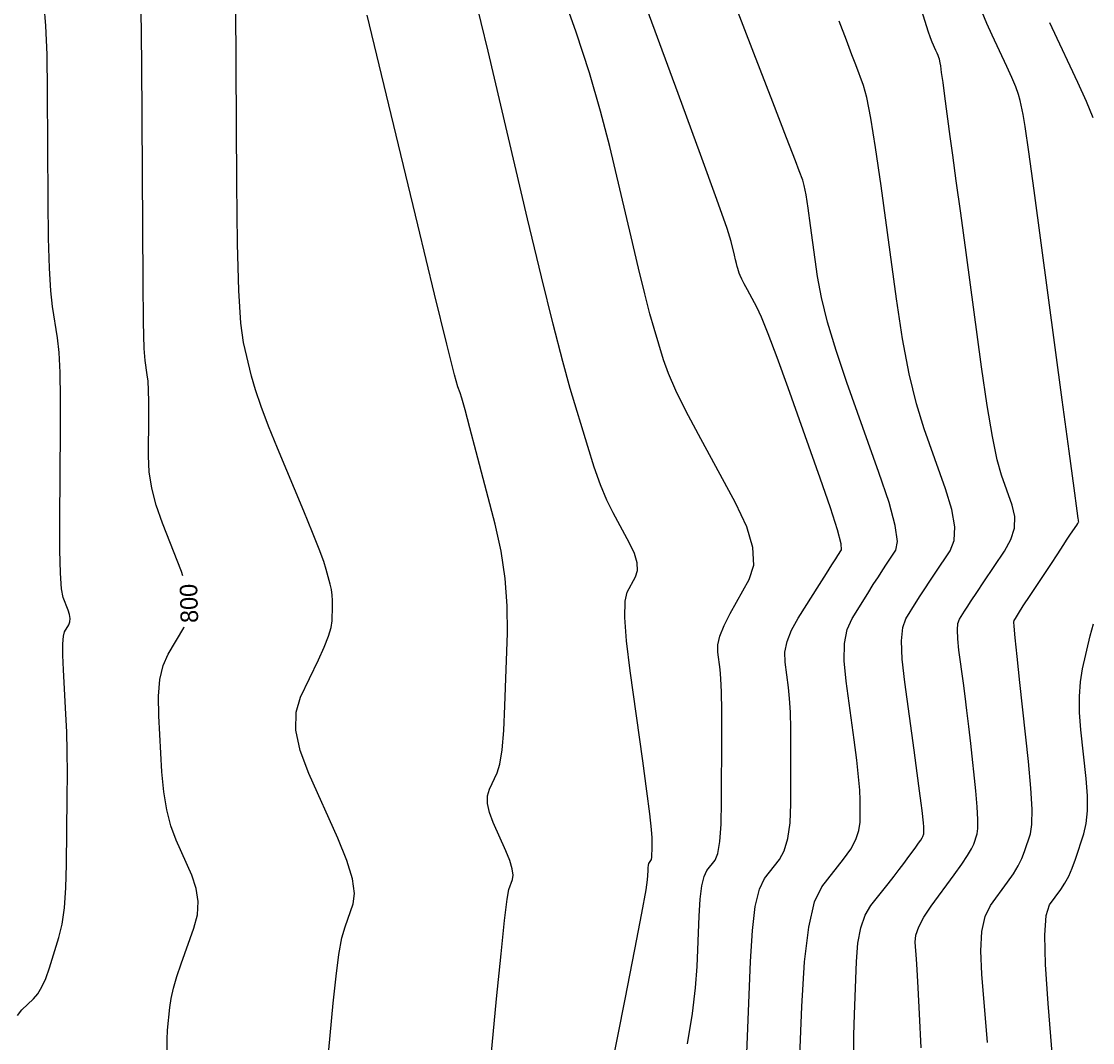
# Model space of a CAD drawing. Extents: x 2082232 to 2083549, y 592624 to 593832.
# Drawn here: x 2082485.39 to 2082528.23, y 593085.62 to 593126.44 of the extents above; entities that cross this region are included whole.
import ezdxf

# ---------------------------------------------------------------- set-up
doc = ezdxf.new("R2010")
doc.units = 0
doc.layers.add('DT_X_Contour_Major', color=7, linetype='Continuous')
doc.layers.add('DT_X_Contour_Minor', color=7, linetype='Continuous')

msp = doc.modelspace()

# ---------------------------------------------------------------- linework, layer by layer
at = {"layer": 'DT_X_Contour_Major'}
for points in [[(2082514.401, 593085.2), (2082514.547, 593088.861), (2082514.622, 593090.098), (2082514.741, 593091.063), (2082514.902, 593091.756), (2082515.105, 593092.177), (2082515.704, 593092.938), (2082515.901, 593093.291), (2082516.043, 593093.781), (2082516.129, 593094.409), (2082516.159, 593095.173), (2082516.167, 593097.393), (2082516.163, 593098.169), (2082516.145, 593098.832), (2082516.114, 593099.381), (2082516.069, 593099.817), (2082515.931, 593100.829), (2082515.926, 593101.224), (2082516.012, 593101.65), (2082516.19, 593102.106), (2082516.46, 593102.592), (2082517.303, 593103.931), (2082517.586, 593104.38), (2082517.804, 593104.725), (2082517.957, 593104.964), (2082518.045, 593105.099), (2082518.193, 593105.317), (2082518.181, 593105.558), (2082518.034, 593106.117), (2082517.753, 593106.994), (2082517.338, 593108.188), (2082516.051, 593111.797), (2082515.611, 593113.013), (2082515.256, 593113.956), (2082514.987, 593114.626), (2082514.802, 593115.023), (2082514.424, 593115.715), (2082514.298, 593115.951), (2082514.201, 593116.14), (2082514.135, 593116.281), (2082514.099, 593116.374), (2082514.043, 593116.561), (2082514.019, 593116.647), (2082513.988, 593116.766), (2082513.95, 593116.918), (2082513.906, 593117.103), (2082513.78, 593117.641), (2082513.612, 593118.162), (2082513.202, 593119.321), (2082512.551, 593121.12), (2082511.658, 593123.558), (2082508.955, 593130.91)], [(2082491.846, 593104.276), (2082491.79, 593104.451), (2082491.029, 593106.392), (2082490.78, 593107.104), (2082490.603, 593107.787), (2082490.499, 593108.44), (2082490.468, 593109.062), (2082490.481, 593110.683), (2082490.481, 593111.241), (2082490.471, 593111.701), (2082490.452, 593112.06), (2082490.423, 593112.321), (2082490.333, 593112.884), (2082490.302, 593113.375), (2082490.276, 593114.428), (2082490.254, 593116.041), (2082490.238, 593118.216), (2082490.202, 593124.762), (2082490.181, 593126.939)], [(2082528.252, 593122.591), (2082527.982, 593123.241), (2082527.635, 593124.004), (2082526.608, 593126.189), (2082526.515, 593126.391)], [(2082491.22, 593085.333), (2082491.216, 593085.748), (2082491.237, 593086.114), (2082491.323, 593087.023), (2082491.376, 593087.388), (2082491.468, 593087.801), (2082491.6, 593088.262), (2082491.773, 593088.772), (2082492.286, 593090.195), (2082492.425, 593090.728), (2082492.457, 593091.259), (2082492.382, 593091.788), (2082492.201, 593092.316), (2082491.575, 593093.72), (2082491.363, 593094.286), (2082491.199, 593094.929), (2082491.081, 593095.65), (2082491.01, 593096.45), (2082490.883, 593098.684), (2082490.871, 593099.467), (2082490.929, 593100.139), (2082491.059, 593100.701), (2082491.259, 593101.151), (2082491.889, 593102.206), (2082491.902, 593102.24)], [(2082526.832, 593082.563), (2082526.453, 593087.192), (2082526.35, 593088.74), (2082526.325, 593089.912), (2082526.377, 593090.707), (2082526.508, 593091.126), (2082526.96, 593091.742), (2082527.124, 593091.992), (2082527.277, 593092.277), (2082527.418, 593092.599), (2082527.548, 593092.957), (2082527.879, 593093.962), (2082527.978, 593094.382), (2082528.026, 593094.891), (2082528.024, 593095.488), (2082527.971, 593096.174), (2082527.762, 593098.12), (2082527.708, 593098.82), (2082527.702, 593099.461), (2082527.743, 593100.044), (2082527.832, 593100.568), (2082528.135, 593101.887), (2082528.267, 593102.369)]]:
    msp.add_lwpolyline(points, dxfattribs=at)
at = {"layer": 'DT_X_Contour_Minor'}
for points in [[(2082516.386, 593081.784), (2082516.596, 593087.066), (2082516.705, 593088.851), (2082516.877, 593090.244), (2082517.11, 593091.245), (2082517.405, 593091.855), (2082518.274, 593092.957), (2082518.559, 593093.36), (2082518.764, 593093.742), (2082518.886, 593094.102), (2082518.928, 593094.441), (2082518.931, 593095.316), (2082518.917, 593095.713), (2082518.873, 593096.247), (2082518.799, 593096.919), (2082518.694, 593097.729), (2082518.375, 593100.071), (2082518.3, 593100.887), (2082518.314, 593101.576), (2082518.416, 593102.14), (2082518.608, 593102.578), (2082519.237, 593103.577), (2082519.461, 593103.931), (2082519.662, 593104.244), (2082519.838, 593104.515), (2082519.991, 593104.744), (2082520.366, 593105.302), (2082520.429, 593105.653), (2082520.337, 593106.289), (2082520.089, 593107.21), (2082519.686, 593108.417), (2082518.404, 593112.013), (2082517.97, 593113.289), (2082517.63, 593114.419), (2082517.384, 593115.404), (2082517.233, 593116.243), (2082516.954, 593118.288), (2082516.855, 593118.977), (2082516.77, 593119.508), (2082516.698, 593119.883), (2082516.638, 593120.101), (2082516.496, 593120.474), (2082516.343, 593120.872), (2082515.99, 593121.788), (2082515.438, 593123.222), (2082514.686, 593125.172), (2082512.415, 593131.064)], [(2082508.345, 593081.381), (2082509.533, 593087.366), (2082509.924, 593089.347), (2082510.204, 593090.801), (2082510.375, 593091.728), (2082510.435, 593092.128), (2082510.45, 593092.492), (2082510.457, 593092.615), (2082510.469, 593092.711), (2082510.485, 593092.78), (2082510.505, 593092.822), (2082510.565, 593092.898), (2082510.584, 593092.945), (2082510.599, 593093.032), (2082510.607, 593093.158), (2082510.611, 593093.322), (2082510.612, 593093.813), (2082510.59, 593094.142), (2082510.52, 593094.764), (2082510.403, 593095.676), (2082510.239, 593096.88), (2082509.739, 593100.478), (2082509.591, 593101.687), (2082509.521, 593102.616), (2082509.53, 593103.264), (2082509.617, 593103.631), (2082509.954, 593104.235), (2082510.034, 593104.49), (2082510.021, 593104.801), (2082509.914, 593105.169), (2082509.714, 593105.593), (2082509.055, 593106.8), (2082508.806, 593107.304), (2082508.554, 593107.914), (2082508.298, 593108.629), (2082508.038, 593109.449), (2082507.34, 593111.775), (2082507.037, 593112.853), (2082506.652, 593114.341), (2082506.183, 593116.24), (2082505.633, 593118.549), (2082504.053, 593125.255), (2082503.497, 593127.559)], [(2082512.028, 593085.568), (2082512.225, 593086.785), (2082512.355, 593087.817), (2082512.418, 593088.664), (2082512.498, 593090.677), (2082512.54, 593091.357), (2082512.605, 593091.887), (2082512.693, 593092.268), (2082512.805, 593092.5), (2082513.135, 593092.918), (2082513.243, 593093.182), (2082513.322, 593093.661), (2082513.37, 593094.356), (2082513.389, 593095.265), (2082513.398, 593097.977), (2082513.396, 593098.9), (2082513.385, 593099.633), (2082513.364, 593100.177), (2082513.332, 593100.532), (2082513.236, 593101.227), (2082513.24, 593101.519), (2082513.324, 593101.873), (2082513.489, 593102.291), (2082513.735, 593102.772), (2082514.497, 593104.137), (2082514.677, 593104.712), (2082514.646, 593105.415), (2082514.405, 593106.245), (2082513.953, 593107.203), (2082512.466, 593109.927), (2082511.961, 593110.879), (2082511.559, 593111.694), (2082511.262, 593112.372), (2082511.069, 593112.912), (2082510.692, 593114.168), (2082510.528, 593114.75), (2082510.32, 593115.554), (2082510.067, 593116.579), (2082509.769, 593117.826), (2082508.917, 593121.448), (2082508.554, 593122.86), (2082508.107, 593124.382), (2082507.575, 593126.012), (2082506.958, 593127.751)], [(2082485.228, 593086.703), (2082485.411, 593086.933), (2082485.877, 593087.371), (2082486.047, 593087.572), (2082486.21, 593087.846), (2082486.364, 593088.192), (2082486.51, 593088.612), (2082486.888, 593089.827), (2082487.013, 593090.352), (2082487.106, 593091.013), (2082487.166, 593091.811), (2082487.193, 593092.747), (2082487.222, 593095.424), (2082487.226, 593096.385), (2082487.219, 593097.26), (2082487.2, 593098.05), (2082487.168, 593098.755), (2082487.068, 593100.519), (2082487.043, 593101.111), (2082487.042, 593101.563), (2082487.067, 593101.876), (2082487.116, 593102.049), (2082487.281, 593102.325), (2082487.326, 593102.439), (2082487.336, 593102.575), (2082487.313, 593102.733), (2082487.255, 593102.913), (2082487.056, 593103.421), (2082486.992, 593103.757), (2082486.949, 593104.385), (2082486.928, 593105.305), (2082486.928, 593106.516), (2082486.957, 593110.136), (2082486.957, 593111.383), (2082486.936, 593112.408), (2082486.893, 593113.212), (2082486.828, 593113.794), (2082486.627, 593115.05), (2082486.56, 593115.668), (2082486.51, 593116.577), (2082486.476, 593117.779), (2082486.458, 593119.272), (2082486.434, 593123.645), (2082486.413, 593125.122), (2082486.37, 593126.272), (2082486.303, 593127.097)], [(2082497.558, 593084.036), (2082497.859, 593087.199), (2082497.973, 593088.28), (2082498.089, 593089.149), (2082498.209, 593089.807), (2082498.33, 593090.255), (2082498.659, 593091.166), (2082498.712, 593091.586), (2082498.627, 593092.164), (2082498.402, 593092.899), (2082498.039, 593093.792), (2082496.884, 593096.382), (2082496.538, 593097.301), (2082496.368, 593098.117), (2082496.372, 593098.829), (2082496.552, 593099.437), (2082497.266, 593100.921), (2082497.501, 593101.435), (2082497.671, 593101.866), (2082497.776, 593102.214), (2082497.815, 593102.477), (2082497.835, 593103.069), (2082497.834, 593103.29), (2082497.818, 593103.511), (2082497.785, 593103.732), (2082497.735, 593103.953), (2082497.582, 593104.541), (2082497.483, 593104.851), (2082497.299, 593105.343), (2082497.031, 593106.015), (2082496.679, 593106.868), (2082495.626, 593109.383), (2082495.266, 593110.27), (2082494.974, 593111.047), (2082494.75, 593111.714), (2082494.596, 593112.269), (2082494.274, 593113.604), (2082494.166, 593114.375), (2082494.085, 593115.69), (2082494.03, 593117.548), (2082494.002, 593119.949), (2082493.963, 593127.075)], [(2082503.879, 593081.959), (2082504.394, 593087.376), (2082504.57, 593089.172), (2082504.71, 593090.498), (2082504.817, 593091.353), (2082504.888, 593091.738), (2082505.032, 593092.137), (2082505.055, 593092.321), (2082505.018, 593092.574), (2082504.919, 593092.896), (2082504.76, 593093.287), (2082504.254, 593094.421), (2082504.103, 593094.824), (2082504.028, 593095.181), (2082504.03, 593095.493), (2082504.109, 593095.759), (2082504.422, 593096.409), (2082504.529, 593096.759), (2082504.616, 593097.32), (2082504.682, 593098.094), (2082504.729, 593099.081), (2082504.826, 593101.993), (2082504.822, 593103.084), (2082504.739, 593104.174), (2082504.576, 593105.262), (2082504.334, 593106.348), (2082503.581, 593109.243), (2082503.329, 593110.204), (2082503.138, 593110.916), (2082503.009, 593111.38), (2082502.94, 593111.595), (2082502.839, 593111.838), (2082502.711, 593112.31), (2082502.402, 593113.546), (2082501.914, 593115.546), (2082501.245, 593118.309), (2082499.221, 593126.696)], [(2082521.369, 593085.409), (2082521.308, 593086.768), (2082521.257, 593087.812), (2082521.219, 593088.541), (2082521.192, 593088.954), (2082521.136, 593089.636), (2082521.161, 593089.918), (2082521.276, 593090.253), (2082521.482, 593090.64), (2082521.779, 593091.08), (2082522.692, 593092.323), (2082522.998, 593092.75), (2082523.23, 593093.098), (2082523.39, 593093.368), (2082523.477, 593093.559), (2082523.61, 593093.963), (2082523.644, 593094.185), (2082523.647, 593094.546), (2082523.618, 593095.047), (2082523.558, 593095.687), (2082523.355, 593097.58), (2082523.28, 593098.263), (2082523.207, 593098.893), (2082523.136, 593099.469), (2082523.067, 593099.992), (2082522.887, 593101.315), (2082522.838, 593101.764), (2082522.824, 593102.12), (2082522.846, 593102.381), (2082522.904, 593102.548), (2082523.106, 593102.87), (2082523.211, 593103.033), (2082523.376, 593103.282), (2082523.599, 593103.616), (2082523.882, 593104.036), (2082524.713, 593105.27), (2082524.966, 593105.732), (2082525.101, 593106.191), (2082525.116, 593106.648), (2082525.014, 593107.102), (2082524.583, 593108.311), (2082524.412, 593108.922), (2082524.224, 593109.847), (2082524.017, 593111.086), (2082523.793, 593112.64), (2082523.17, 593117.202), (2082522.956, 593118.775), (2082522.779, 593120.072), (2082522.641, 593121.094), (2082522.54, 593121.84), (2082522.323, 593123.462), (2082522.25, 593124.001), (2082522.194, 593124.402), (2082522.156, 593124.664), (2082522.136, 593124.788), (2082522.105, 593124.933), (2082522.087, 593124.996), (2082522.058, 593125.076), (2082522.018, 593125.172), (2082521.967, 593125.286), (2082521.814, 593125.61), (2082521.745, 593125.783), (2082521.652, 593126.057), (2082521.534, 593126.434), (2082521.393, 593126.912)], [(2082524.023, 593085.621), (2082523.799, 593088.355), (2082523.758, 593089.296), (2082523.802, 593090.068), (2082523.93, 593090.67), (2082524.144, 593091.103), (2082524.826, 593092.033), (2082525.061, 593092.371), (2082525.254, 593092.688), (2082525.404, 593092.983), (2082525.512, 593093.258), (2082525.745, 593093.962), (2082525.805, 593094.342), (2082525.812, 593094.951), (2082525.765, 593095.79), (2082525.665, 593096.859), (2082525.326, 593100.018), (2082525.216, 593101.057), (2082525.138, 593101.806), (2082525.094, 593102.266), (2082525.083, 593102.436), (2082525.099, 593102.502), (2082525.142, 593102.582), (2082525.262, 593102.774), (2082525.457, 593103.076), (2082525.729, 593103.489), (2082526.554, 593104.74), (2082526.834, 593105.164), (2082527.056, 593105.5), (2082527.22, 593105.747), (2082527.325, 593105.905), (2082527.529, 593106.207), (2082527.596, 593106.307), (2082527.643, 593106.38), (2082527.67, 593106.426), (2082527.678, 593106.445), (2082527.672, 593106.461), (2082527.67, 593106.468), (2082527.668, 593106.48), (2082527.665, 593106.496), (2082527.663, 593106.515), (2082527.655, 593106.573), (2082527.613, 593106.886), (2082527.493, 593107.781), (2082527.294, 593109.259), (2082527.018, 593111.32), (2082526.177, 593117.593), (2082525.896, 593119.678), (2082525.682, 593121.227), (2082525.535, 593122.241), (2082525.456, 593122.719), (2082525.334, 593123.282), (2082525.266, 593123.525), (2082525.155, 593123.834), (2082525, 593124.207), (2082524.801, 593124.645), (2082524.211, 593125.899), (2082524.003, 593126.363), (2082523.819, 593126.813)], [(2082518.68, 593085.025), (2082518.682, 593085.921), (2082518.704, 593086.748), (2082518.788, 593088.863), (2082518.847, 593089.597), (2082518.964, 593090.215), (2082519.136, 593090.717), (2082519.365, 593091.101), (2082520.051, 593091.971), (2082520.292, 593092.278), (2082520.5, 593092.547), (2082520.676, 593092.778), (2082520.82, 593092.971), (2082521.16, 593093.434), (2082521.273, 593093.591), (2082521.358, 593093.714), (2082521.414, 593093.803), (2082521.441, 593093.859), (2082521.475, 593093.964), (2082521.484, 593094.022), (2082521.485, 593094.115), (2082521.477, 593094.245), (2082521.462, 593094.41), (2082521.409, 593094.901), (2082521.375, 593095.189), (2082521.31, 593095.686), (2082521.216, 593096.393), (2082521.092, 593097.308), (2082520.722, 593100.028), (2082520.62, 593100.951), (2082520.591, 593101.682), (2082520.637, 593102.219), (2082520.756, 593102.563), (2082521.172, 593103.223), (2082521.336, 593103.482), (2082521.519, 593103.763), (2082521.719, 593104.065), (2082521.936, 593104.39), (2082522.54, 593105.286), (2082522.698, 593105.692), (2082522.719, 593106.24), (2082522.603, 593106.929), (2082522.35, 593107.76), (2082521.493, 593110.162), (2082521.183, 593111.162), (2082520.896, 593112.361), (2082520.631, 593113.759), (2082520.388, 593115.355), (2082519.771, 593119.875), (2082519.554, 593121.398), (2082519.365, 593122.573), (2082519.205, 593123.402), (2082519.073, 593123.884), (2082518.759, 593124.708), (2082518.607, 593125.108), (2082518.383, 593125.689), (2082518.09, 593126.452)]]:
    msp.add_lwpolyline(points, dxfattribs=at)

# ---------------------------------------------------------------- texts
at = {"layer": 'DT_X_Contour_Major'}
msp.add_text('800', height=0.7, rotation=91.5774, dxfattribs=at).set_placement((2082492.459, 593102.408))

doc.saveas('drawing.dxf')
